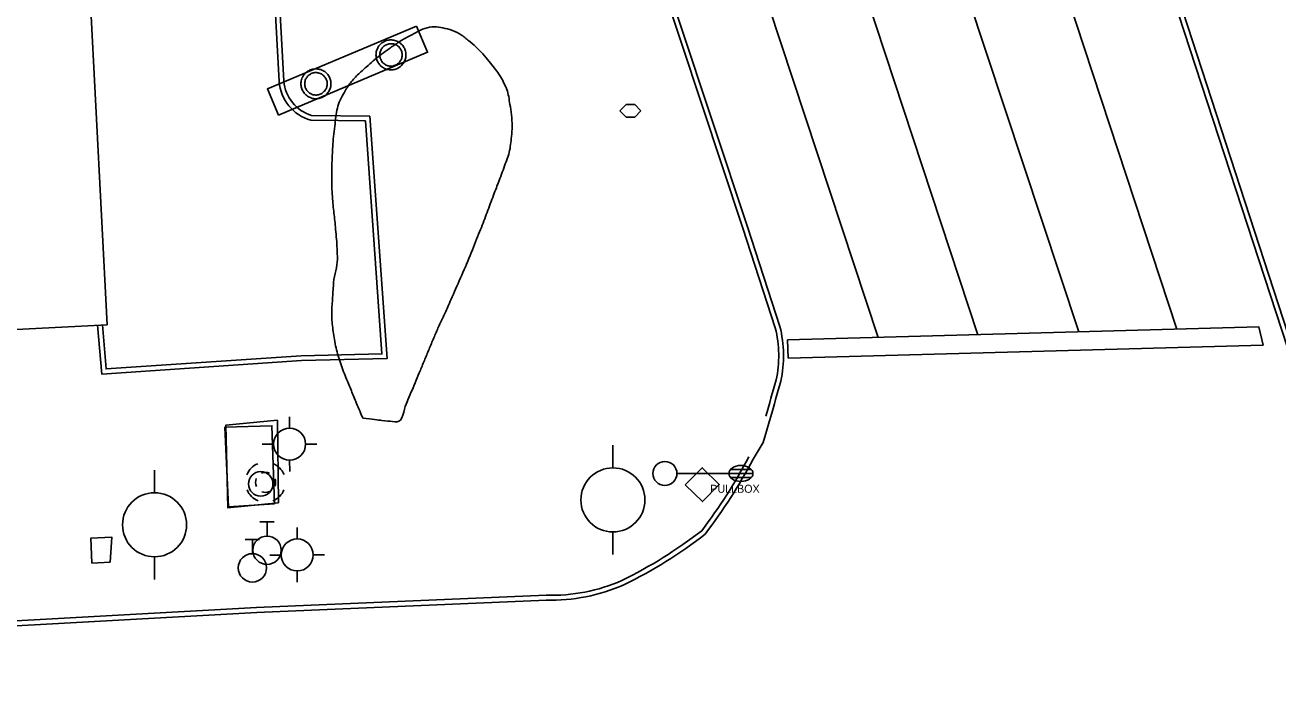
# Model space of a CAD drawing. Extents: x 2145380 to 2156929, y 139568 to 149130.
# Drawn here: x 2147135.8 to 2147292.3, y 143189.4 to 143272 of the extents above; entities that cross this region are included whole.
import ezdxf

# ---------------------------------------------------------------- set-up
doc = ezdxf.new("R2010")
doc.units = 0
for name, color, linetype in [('Default', 7, 'Continuous'), ('TOPO_Asphalt', 7, 'Continuous'), ('TOPO_Building', 7, 'Continuous'), ('TOPO_Concrete', 7, 'Continuous'), ('TOPO_Curb Back', 7, 'Continuous'), ('TOPO_DRAIN_Manhole', 7, 'Continuous'), ('TOPO_Light Pole', 7, 'Continuous'), ('TOPO_Misc', 7, 'Continuous'), ('TOPO_Misc Line', 7, 'Continuous'), ('TOPO_Power Pole', 7, 'Continuous'), ('TOPO_Power Pullbox', 7, 'Continuous'), ('TOPO_Sign', 7, 'Continuous'), ('TOPO_Tree Line', 7, 'Continuous'), ('TOPO_Wall Freestanding', 7, 'Continuous'), ('TOPO_Water Fire Hydrant', 7, 'Continuous'), ('TOPO_Water Meter', 7, 'Continuous'), ('TOPO_Water Valve', 7, 'Continuous')]:
    doc.layers.add(name, color=color, linetype=linetype)

# ---------------------------------------------------------------- blocks, each defined once
blk = doc.blocks.new('LP')
at = {"layer": 'TOPO_Light Pole'}
blk.add_line((3.81, 0), (20.32, 0), dxfattribs=at)
for points in [[(20.32, 0), (27.94, 0)], [(20.32, 0), (23.5, 0)], [(20.83, 1.27), (27.43, 1.27)], [(20.83, 1.27), (23.5, 1.27)], [(23.71, 1.27), (27.43, 1.27)], [(23.71, 0), (27.94, 0)], [(20.83, -1.27), (27.43, -1.27)], [(20.83, -1.27), (23.5, -1.27)], [(23.71, -1.27), (27.43, -1.27)]]:
    blk.add_lwpolyline(points, dxfattribs=at)
blk.add_circle((0, 0), 3.81, dxfattribs=at)
blk.add_ellipse((24.13, 0), major_axis=(3.81, 0), ratio=0.666667, dxfattribs=at)
blk = doc.blocks.new('FIRHYD')
at = {"layer": 'TOPO_Water Fire Hydrant'}
for p, q in [((-0.02, 10.16), (-0.03, 17.34)), ((10.16, 0.02), (17.34, 0.03)), ((-10.16, -0.02), (-17.34, -0.03)), ((0.02, -10.16), (0.03, -17.34))]:
    blk.add_line(p, q, dxfattribs=at)
blk.add_circle((0, 0), 10.16, dxfattribs=at)
blk = doc.blocks.new('MHEXST')
at = {"layer": 'TOPO_DRAIN_Manhole'}
for centre, radius, start, end in [((-0.14, 0.26), 12.7, 112.97475, 158.26364), ((-0.14, 0.26), 12.7, 22.07441, 68.69913), ((-0.08, 0.11), 6.35, 157.97219, 204.16105), ((-0.08, 0.11), 6.35, 66.19406, 113.69103), ((-0.08, 0.11), 6.35, 336.80229, 21.40458), ((-0.14, 0.26), 12.7, 202.6921, 248.19382), ((-0.08, 0.11), 6.35, 248.57914, 293.19947), ((-0.14, 0.26), 12.7, 291.79631, 337.30323)]:
    blk.add_arc(centre, radius, start, end, dxfattribs=at)
blk = doc.blocks.new('POWPOL')
at = {"layer": 'TOPO_Power Pole'}
for p, q in [((0, 10.16), (0, 17.34)), ((0, -10.16), (0, -17.34))]:
    blk.add_line(p, q, dxfattribs=at)
blk.add_circle((0, 0), 10.16, dxfattribs=at)
blk = doc.blocks.new('pulbox')
at = {"layer": 'Default'}
blk.add_lwpolyline([(-5.38, -0.01), (-0.02, 5.42), (5.4, 0.06), (0.05, -5.36), (-5.38, -0.01)], dxfattribs=at)
blk.add_text('PULLBOX', height=2.54, dxfattribs=at).set_placement((2.54, -2.54))
blk = doc.blocks.new('WATVAL')
at = {"layer": 'Default'}
for p, q in [((-2.25, 9), (2.25, 9)), ((0, 4.5), (0, 9))]:
    blk.add_line(p, q, dxfattribs=at)
blk.add_circle((0, 0), 4.5, dxfattribs=at)
blk = doc.blocks.new('WTRMTR')
at = {"layer": 'Default'}
blk.add_circle((0, 0), 3.89, dxfattribs=at)

msp = doc.modelspace()

# ---------------------------------------------------------------- linework, layer by layer
at = {"layer": 'TOPO_Asphalt'}
msp.add_lwpolyline([(2147226.72, 143217.75), (2147227.97, 143219.82), (2147228.9, 143222.95)], dxfattribs=at)
at = {"layer": 'TOPO_Building'}
for p, q in [((2147146.01, 143234.56), (2147137.32, 143402.27)), ((2147006.92, 143227.29), (2147146.01, 143234.56))]:
    msp.add_line(p, q, dxfattribs=at)
at = {"layer": 'TOPO_Concrete'}
msp.add_line((2147161.06, 143211.69), (2147167.43, 143212.29), dxfattribs=at)
for points in [[(2147166.92, 143212.17), (2147161.16, 143211.8), (2147160.72, 143221.76), (2147166.6, 143221.94), (2147166.92, 143212.17)], [(2147144.11, 143204.77), (2147143.96, 143207.87), (2147146.59, 143208.02), (2147146.37, 143204.9), (2147144.11, 143204.77)]]:
    msp.add_lwpolyline(points, dxfattribs=at)
at = {"layer": 'TOPO_Curb Back'}
for p, q in [((2147294.19, 143229.56), (2147278.21, 143278.52)), ((2147294.76, 143229.75), (2147278.78, 143278.69))]:
    msp.add_line(p, q, dxfattribs=at)
for points in [[(2147103.78, 143616.14), (2147114.24, 143585.18), (2147126.8, 143547.4), (2147141.7, 143499.15), (2147161.24, 143440.63), (2147180.64, 143382.35), (2147196.74, 143332.44), (2147212.6, 143285.35), (2147225.45, 143246.61), (2147229.49, 143234.16)], [(2147104.33, 143616.36), (2147114.81, 143585.37), (2147127.37, 143547.58), (2147142.27, 143499.34), (2147161.81, 143440.82), (2147181.21, 143382.54), (2147197.31, 143332.63), (2147213.16, 143285.54), (2147226.02, 143246.79), (2147230.07, 143234.33)], [(2147167.49, 143264.93), (2147164.49, 143319.81), (2147161.9, 143366.93), (2147159.96, 143402.77), (2147143.75, 143458.08), (2147136.94, 143479.1)], [(2147168.09, 143264.97), (2147165.09, 143319.84), (2147162.5, 143366.96), (2147160.55, 143402.87), (2147144.33, 143458.26), (2147137.51, 143479.29)], [(2147144.81, 143234.49), (2147145.34, 143228.39), (2147170.3, 143230.07), (2147180.99, 143230.32), (2147178.83, 143260.6), (2147171.55, 143260.69)], [(2147145.41, 143234.54), (2147145.88, 143229.03), (2147170.27, 143230.67), (2147180.35, 143230.9), (2147178.27, 143260.01), (2147171.45, 143260.09)], [(2147200.88, 143200.76), (2147164.67, 143199.21), (2147090.24, 143195.1), (2147019.14, 143191.49), (2146995.22, 143190.03)], [(2147200.89, 143200.16), (2147164.7, 143198.61), (2147090.27, 143194.5), (2147019.18, 143190.89), (2146995.26, 143189.43)]]:
    msp.add_lwpolyline(points, dxfattribs=at)
for centre, radius, start, end in [((2147173.01, 143265.41), 5.54, 184.9445, 253.672), ((2147173.01, 143265.41), 4.94, 185.0516, 252.7457), ((2147215.56, 143230.66), 14.36, 347.8955, 14.0907), ((2147215.56, 143230.66), 14.96, 347.8101, 14.1699), ((2147486.97, 143152.33), 268.16, 163.6867, 164.6952), ((2147486.97, 143152.33), 267.56, 163.6821, 164.6952), ((2147168.46, 143248.4), 65.22, 322.6423, 332.2583), ((2147168.46, 143248.4), 65.82, 322.5742, 332.2583), ((2147184.84, 143254.57), 57.88, 296.1287, 307.7783), ((2147184.84, 143254.57), 58.48, 296.1166, 307.855), ((2147201.5, 143222.65), 21.9, 268.3679, 293.7626), ((2147201.5, 143222.65), 22.5, 268.4227, 293.7943)]:
    msp.add_arc(centre, radius, start, end, dxfattribs=at)
at = {"layer": 'TOPO_Misc'}
for p, q in [((2147210.84, 143262.06), (2147210.06, 143261.28)), ((2147211.93, 143262.06), (2147210.84, 143262.06)), ((2147212.71, 143261.28), (2147211.93, 143262.06)), ((2147210.06, 143261.28), (2147210.84, 143260.5)), ((2147210.84, 143260.5), (2147211.93, 143260.5)), ((2147211.93, 143260.5), (2147212.71, 143261.28))]:
    msp.add_line(p, q, dxfattribs=at)
at = {"layer": 'TOPO_Misc Line'}
for p, q in [((2147254.8, 143233.31), (2147231.08, 143305.34)), ((2147279.67, 143234), (2147259.84, 143294.34)), ((2147267.42, 143233.66), (2147251.24, 143282.55))]:
    msp.add_line(p, q, dxfattribs=at)
msp.add_lwpolyline([(2147242.33, 143232.97), (2147210.41, 143329.68), (2147184.07, 143408.45), (2147169.19, 143453.56), (2147149.47, 143513.78), (2147117.99, 143609.55)], dxfattribs=at)
msp.add_lwpolyline([(2147231.09, 143230.39), (2147290.45, 143232), (2147289.92, 143234.28), (2147231.03, 143232.66)], close=True, dxfattribs=at)
at = {"layer": 'TOPO_Power Pole'}
for points in [[(2147179.6, 143268.26), (2147179.61, 143268.4), (2147179.62, 143268.53), (2147179.64, 143268.65), (2147179.68, 143268.78), (2147179.72, 143268.91), (2147179.77, 143269.03), (2147179.83, 143269.15), (2147179.89, 143269.27), (2147179.97, 143269.38), (2147180.05, 143269.48), (2147180.14, 143269.58), (2147180.24, 143269.67), (2147180.34, 143269.75), (2147180.45, 143269.83), (2147180.56, 143269.9), (2147180.68, 143269.95), (2147180.8, 143270.01), (2147180.92, 143270.05), (2147181.06, 143270.09), (2147181.19, 143270.11), (2147181.32, 143270.13), (2147181.45, 143270.13), (2147181.58, 143270.13), (2147181.71, 143270.12), (2147181.84, 143270.1), (2147181.96, 143270.07), (2147182.1, 143270.03), (2147182.21, 143269.98), (2147182.34, 143269.93), (2147182.46, 143269.86), (2147182.56, 143269.79), (2147182.67, 143269.71), (2147182.76, 143269.62), (2147182.86, 143269.52), (2147182.95, 143269.42), (2147183.02, 143269.31), (2147183.09, 143269.2), (2147183.16, 143269.09), (2147183.21, 143268.96), (2147183.26, 143268.84), (2147183.29, 143268.71), (2147183.32, 143268.58), (2147183.33, 143268.45), (2147183.34, 143268.31), (2147183.34, 143268.19), (2147183.33, 143268.06), (2147183.31, 143267.93), (2147183.28, 143267.8), (2147183.25, 143267.67), (2147183.2, 143267.55), (2147183.14, 143267.43), (2147183.09, 143267.31), (2147183.01, 143267.2), (2147182.93, 143267.09), (2147182.84, 143266.99), (2147182.75, 143266.9), (2147182.65, 143266.81), (2147182.54, 143266.73), (2147182.43, 143266.66), (2147182.32, 143266.6), (2147182.2, 143266.54), (2147182.07, 143266.49), (2147181.94, 143266.45), (2147181.82, 143266.43), (2147181.69, 143266.4), (2147181.56, 143266.4), (2147181.43, 143266.4), (2147181.3, 143266.4), (2147181.17, 143266.42), (2147181.03, 143266.45), (2147180.91, 143266.48), (2147180.79, 143266.53), (2147180.66, 143266.58), (2147180.54, 143266.65), (2147180.43, 143266.71), (2147180.32, 143266.79), (2147180.22, 143266.87), (2147180.13, 143266.97), (2147180.04, 143267.06), (2147179.96, 143267.17), (2147179.88, 143267.28), (2147179.82, 143267.39), (2147179.76, 143267.52), (2147179.71, 143267.64), (2147179.67, 143267.77), (2147179.64, 143267.89), (2147179.62, 143268.02), (2147179.61, 143268.15), (2147179.6, 143268.26)], [(2147180.07, 143268.26), (2147180.07, 143268.37), (2147180.09, 143268.49), (2147180.11, 143268.6), (2147180.15, 143268.71), (2147180.19, 143268.82), (2147180.24, 143268.92), (2147180.3, 143269.02), (2147180.36, 143269.11), (2147180.43, 143269.2), (2147180.51, 143269.28), (2147180.6, 143269.36), (2147180.7, 143269.43), (2147180.79, 143269.49), (2147180.9, 143269.54), (2147181, 143269.58), (2147181.11, 143269.62), (2147181.22, 143269.64), (2147181.33, 143269.66), (2147181.45, 143269.66), (2147181.56, 143269.66), (2147181.67, 143269.65), (2147181.79, 143269.63), (2147181.9, 143269.6), (2147182, 143269.56), (2147182.11, 143269.52), (2147182.21, 143269.46), (2147182.3, 143269.39), (2147182.4, 143269.32), (2147182.48, 143269.25), (2147182.55, 143269.16), (2147182.62, 143269.06), (2147182.68, 143268.97), (2147182.74, 143268.86), (2147182.79, 143268.76), (2147182.82, 143268.65), (2147182.85, 143268.54), (2147182.86, 143268.43), (2147182.87, 143268.31), (2147182.87, 143268.2), (2147182.86, 143268.1), (2147182.84, 143267.98), (2147182.82, 143267.87), (2147182.78, 143267.76), (2147182.73, 143267.65), (2147182.68, 143267.55), (2147182.62, 143267.46), (2147182.55, 143267.36), (2147182.47, 143267.28), (2147182.39, 143267.2), (2147182.3, 143267.13), (2147182.2, 143267.07), (2147182.11, 143267.01), (2147181.99, 143266.96), (2147181.89, 143266.92), (2147181.77, 143266.9), (2147181.66, 143266.87), (2147181.55, 143266.86), (2147181.45, 143266.86), (2147181.33, 143266.87), (2147181.22, 143266.89), (2147181.1, 143266.91), (2147180.99, 143266.95), (2147180.89, 143266.99), (2147180.79, 143267.04), (2147180.69, 143267.11), (2147180.6, 143267.17), (2147180.51, 143267.25), (2147180.43, 143267.33), (2147180.35, 143267.42), (2147180.29, 143267.52), (2147180.24, 143267.61), (2147180.19, 143267.71), (2147180.14, 143267.82), (2147180.11, 143267.94), (2147180.09, 143268.05), (2147180.07, 143268.16), (2147180.07, 143268.26)], [(2147170.22, 143264.65), (2147170.23, 143264.78), (2147170.25, 143264.91), (2147170.27, 143265.04), (2147170.31, 143265.17), (2147170.34, 143265.29), (2147170.39, 143265.42), (2147170.45, 143265.54), (2147170.52, 143265.65), (2147170.6, 143265.76), (2147170.68, 143265.87), (2147170.76, 143265.96), (2147170.86, 143266.06), (2147170.96, 143266.14), (2147171.07, 143266.22), (2147171.19, 143266.28), (2147171.31, 143266.34), (2147171.42, 143266.39), (2147171.55, 143266.44), (2147171.68, 143266.48), (2147171.81, 143266.5), (2147171.95, 143266.52), (2147172.08, 143266.52), (2147172.2, 143266.52), (2147172.33, 143266.5), (2147172.46, 143266.49), (2147172.59, 143266.45), (2147172.72, 143266.42), (2147172.84, 143266.36), (2147172.96, 143266.31), (2147173.08, 143266.25), (2147173.19, 143266.18), (2147173.29, 143266.09), (2147173.39, 143266.01), (2147173.48, 143265.91), (2147173.57, 143265.81), (2147173.65, 143265.7), (2147173.72, 143265.59), (2147173.78, 143265.47), (2147173.83, 143265.35), (2147173.88, 143265.22), (2147173.91, 143265.1), (2147173.95, 143264.97), (2147173.96, 143264.83), (2147173.97, 143264.7), (2147173.97, 143264.58), (2147173.96, 143264.44), (2147173.94, 143264.31), (2147173.91, 143264.18), (2147173.87, 143264.06), (2147173.83, 143263.93), (2147173.77, 143263.82), (2147173.71, 143263.7), (2147173.64, 143263.59), (2147173.56, 143263.48), (2147173.47, 143263.38), (2147173.37, 143263.28), (2147173.28, 143263.2), (2147173.17, 143263.12), (2147173.06, 143263.05), (2147172.94, 143262.98), (2147172.82, 143262.93), (2147172.7, 143262.88), (2147172.57, 143262.84), (2147172.44, 143262.81), (2147172.31, 143262.79), (2147172.18, 143262.78), (2147172.06, 143262.78), (2147171.92, 143262.79), (2147171.79, 143262.8), (2147171.66, 143262.83), (2147171.54, 143262.87), (2147171.41, 143262.92), (2147171.29, 143262.97), (2147171.17, 143263.03), (2147171.06, 143263.1), (2147170.95, 143263.18), (2147170.85, 143263.26), (2147170.75, 143263.35), (2147170.66, 143263.45), (2147170.58, 143263.56), (2147170.51, 143263.67), (2147170.44, 143263.78), (2147170.39, 143263.9), (2147170.33, 143264.03), (2147170.3, 143264.15), (2147170.27, 143264.28), (2147170.25, 143264.41), (2147170.23, 143264.54), (2147170.22, 143264.65)], [(2147170.69, 143264.65), (2147170.7, 143264.76), (2147170.71, 143264.88), (2147170.74, 143264.99), (2147170.77, 143265.1), (2147170.81, 143265.21), (2147170.86, 143265.31), (2147170.92, 143265.4), (2147170.99, 143265.5), (2147171.06, 143265.59), (2147171.14, 143265.67), (2147171.23, 143265.75), (2147171.32, 143265.82), (2147171.42, 143265.87), (2147171.52, 143265.93), (2147171.62, 143265.97), (2147171.73, 143266.01), (2147171.85, 143266.03), (2147171.96, 143266.05), (2147172.08, 143266.05), (2147172.19, 143266.05), (2147172.3, 143266.04), (2147172.41, 143266.02), (2147172.52, 143265.98), (2147172.63, 143265.95), (2147172.74, 143265.9), (2147172.83, 143265.84), (2147172.93, 143265.78), (2147173.02, 143265.71), (2147173.1, 143265.63), (2147173.18, 143265.54), (2147173.25, 143265.45), (2147173.31, 143265.35), (2147173.36, 143265.25), (2147173.41, 143265.15), (2147173.45, 143265.04), (2147173.48, 143264.93), (2147173.49, 143264.81), (2147173.5, 143264.7), (2147173.5, 143264.59), (2147173.49, 143264.48), (2147173.47, 143264.37), (2147173.45, 143264.25), (2147173.4, 143264.14), (2147173.36, 143264.04), (2147173.31, 143263.94), (2147173.24, 143263.84), (2147173.18, 143263.75), (2147173.1, 143263.67), (2147173.01, 143263.59), (2147172.92, 143263.52), (2147172.82, 143263.46), (2147172.73, 143263.4), (2147172.62, 143263.35), (2147172.52, 143263.31), (2147172.4, 143263.28), (2147172.29, 143263.26), (2147172.17, 143263.25), (2147172.07, 143263.25), (2147171.95, 143263.26), (2147171.84, 143263.27), (2147171.72, 143263.29), (2147171.61, 143263.33), (2147171.51, 143263.38), (2147171.41, 143263.43), (2147171.31, 143263.49), (2147171.22, 143263.56), (2147171.13, 143263.63), (2147171.05, 143263.72), (2147170.98, 143263.81), (2147170.91, 143263.9), (2147170.86, 143264), (2147170.81, 143264.1), (2147170.76, 143264.21), (2147170.74, 143264.32), (2147170.71, 143264.43), (2147170.7, 143264.55), (2147170.69, 143264.65)]]:
    msp.add_lwpolyline(points, dxfattribs=at)
at = {"layer": 'TOPO_Sign'}
msp.add_lwpolyline([(2147184.66, 143271.86), (2147166.04, 143264.01), (2147167.42, 143260.74), (2147186.04, 143268.59)], close=True, dxfattribs=at)
at = {"layer": 'TOPO_Tree Line'}
msp.add_open_spline([(2147177.95, 143222.87), (2147179.2, 143222.73), (2147180.45, 143222.59), (2147181.71, 143222.45), (2147182.8, 143222.32), (2147183.15, 143224.13), (2147183.58, 143225.14), (2147184.1, 143226.38), (2147184.62, 143227.61), (2147185.14, 143228.85), (2147185.72, 143230.26), (2147186.3, 143231.67), (2147186.89, 143233.07), (2147187.49, 143234.48), (2147188.16, 143235.86), (2147188.78, 143237.26), (2147190.01, 143240.05), (2147191.23, 143242.83), (2147192.35, 143245.67), (2147193.19, 143247.79), (2147193.98, 143249.93), (2147194.79, 143252.06), (2147195.18, 143253.09), (2147195.57, 143254.12), (2147195.94, 143255.17), (2147196.28, 143256.09), (2147196.42, 143257.06), (2147196.52, 143258.02), (2147196.66, 143259.38), (2147196.54, 143260.77), (2147196.33, 143262.13), (2147196.19, 143263.06), (2147195.98, 143263.96), (2147195.55, 143264.83), (2147195.11, 143265.7), (2147194.56, 143266.43), (2147193.96, 143267.18), (2147193.15, 143268.17), (2147192.36, 143269.04), (2147191.35, 143269.89), (2147190.32, 143270.76), (2147189.15, 143271.39), (2147187.94, 143271.63), (2147186.89, 143271.85), (2147185.66, 143271.61), (2147184.65, 143271.09), (2147183.34, 143270.41), (2147182.14, 143269.68), (2147180.96, 143268.82), (2147180.08, 143268.18), (2147179.25, 143267.52), (2147178.44, 143266.79), (2147177.29, 143265.77), (2147176.26, 143264.69), (2147175.49, 143263.31), (2147174.96, 143262.35), (2147174.7, 143261.35), (2147174.56, 143260.31), (2147174.4, 143259.03), (2147174.25, 143257.75), (2147174.18, 143256.46), (2147174.13, 143255.5), (2147174.08, 143254.54), (2147174.07, 143253.58), (2147174.07, 143252.38), (2147174.1, 143251.17), (2147174.2, 143249.96), (2147174.28, 143248.99), (2147174.41, 143248.02), (2147174.5, 143247.05), (2147174.62, 143245.85), (2147174.72, 143244.65), (2147174.76, 143243.46), (2147174.81, 143242.02), (2147174.35, 143240.58), (2147174.26, 143239.14), (2147174.13, 143237.27), (2147174, 143235.36), (2147174.3, 143233.48), (2147174.62, 143231.4), (2147175.25, 143229.39), (2147176.05, 143227.45), (2147176.68, 143225.93), (2147177.31, 143224.4), (2147177.95, 143222.87), (2147177.95, 143222.87)], degree=3, dxfattribs=at)
at = {"layer": 'TOPO_Wall Freestanding'}
msp.add_lwpolyline([(2147167.43, 143212.29), (2147167.28, 143222.61), (2147160.85, 143222.02), (2147161.09, 143211.68)], dxfattribs=at)

# ---------------------------------------------------------------- block references
at = {"layer": 'TOPO_DRAIN_Manhole', "xscale": 0.19685000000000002, "yscale": 0.19685000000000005}
msp.add_blockref('MHEXST', (2147165.82, 143214.84), dxfattribs=at)
at = {"layer": 'TOPO_Light Pole', "xscale": 0.39370000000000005, "yscale": 0.3937000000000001}
msp.add_blockref('LP', (2147215.7, 143215.97), dxfattribs=at)
at = {"layer": 'TOPO_Power Pole', "xscale": 0.39370000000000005, "yscale": 0.3937000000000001}
for p in [(2147209.2, 143212.67), (2147151.93, 143209.56)]:
    msp.add_blockref('POWPOL', p, dxfattribs=at)
at = {"layer": 'TOPO_Power Pullbox', "xscale": 0.39370000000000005, "yscale": 0.3937000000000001}
msp.add_blockref('pulbox', (2147220.37, 143214.56), dxfattribs=at)
at = {"layer": 'TOPO_Water Fire Hydrant', "xscale": 0.19685000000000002, "yscale": 0.19685000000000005}
for p in [(2147168.81, 143219.64), (2147169.76, 143205.79)]:
    msp.add_blockref('FIRHYD', p, dxfattribs=at)
at = {"layer": 'TOPO_Water Meter', "xscale": 0.39370000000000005, "yscale": 0.3937000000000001}
msp.add_blockref('WTRMTR', (2147165.2, 143214.67), dxfattribs=at)
at = {"layer": 'TOPO_Water Valve', "xscale": 0.39370000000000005, "yscale": 0.3937000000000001}
for p in [(2147165.99, 143206.38), (2147164.16, 143204.18)]:
    msp.add_blockref('WATVAL', p, dxfattribs=at)

doc.saveas('drawing.dxf')
